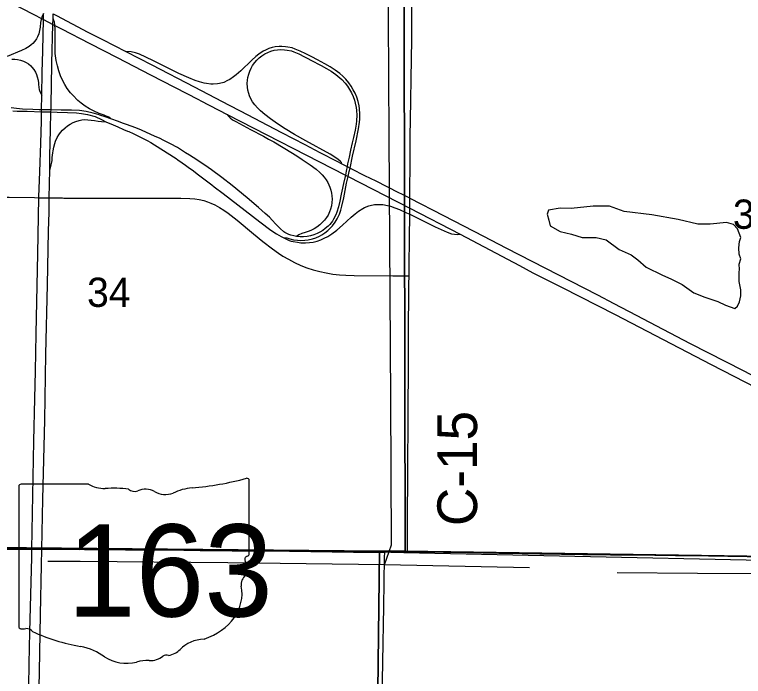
# Model space of a CAD drawing. Extents: x 1443599 to 1910620, y 1028088 to 1361369.
# Drawn here: x 1704340 to 1709845, y 1280955 to 1285952 of the extents above; entities that cross this region are included whole.
import ezdxf

# ---------------------------------------------------------------- set-up
doc = ezdxf.new("R2010")
doc.units = 0
for name, color, linetype in [('GM_X_County_Road', 7, 'Continuous'), ('GM_X_County_Road_Text', 7, 'Continuous'), ('GM_X_Interchange_Ramps', 7, 'Continuous'), ('GM_X_Interstate_Route', 7, 'Continuous'), ('GM_X_Minor_Lake', 7, 'Continuous'), ('GM_X_Minor_River', 7, 'Continuous'), ('GM_X_Section', 7, 'Continuous'), ('GM_X_Section_Text', 7, 'Continuous'), ('GM_X_State_Location', 7, 'Continuous'), ('GM_X_State_Route', 7, 'Continuous'), ('GM_X_State_Shield', 7, 'Continuous'), ('GM_X_Township', 7, 'Continuous'), ('GM_X_Township_Road', 7, 'Continuous')]:
    doc.layers.add(name, color=color, linetype=linetype)

msp = doc.modelspace()

# ---------------------------------------------------------------- linework, layer by layer
at = {"layer": 'GM_X_County_Road'}
for points in [[(1707320.1, 1283979.8), (1707320.9, 1284023), (1707322.8, 1284295.3), (1707324.7, 1284412.2), (1707325, 1284444.7), (1707325.5, 1284490.6), (1707325.9, 1284538.1), (1707326, 1284566.8), (1707326.3, 1284658.9), (1707326.9, 1284790.8), (1707328.4, 1284918.8), (1707327.8, 1285036.9), (1707330.1, 1285154.9), (1707338.3, 1285617.9), (1707341.1, 1285762.3), (1707340.5, 1285831.4), (1707341.3, 1285985.6), (1707340.9, 1286284.1), (1707339.1, 1286553.7), (1707335.6, 1286964.1), (1707335.9, 1287148.4), (1707333.8, 1287224.6)], [(1707309, 1281895.2), (1707308.9, 1281948.1), (1707308.5, 1282171.3), (1707309.4, 1282453.7), (1707312.1, 1282972.4), (1707314.5, 1283277.7), (1707315.4, 1283510.9), (1707319, 1283918), (1707320.1, 1283979.8)], [(1707074.2, 1278295.7), (1707075.9, 1278425), (1707077.2, 1278543.2), (1707080.3, 1278674.4), (1707082.8, 1278799.2), (1707086.3, 1278992.8), (1707090.5, 1279179.9), (1707092.5, 1279347.3), (1707095.7, 1279501.5), (1707102.9, 1279892.2), (1707108.9, 1280276.2), (1707110.2, 1280384.6), (1707117.4, 1280788.3), (1707122.6, 1281064), (1707124.2, 1281205.2), (1707126.3, 1281346.3), (1707128.7, 1281480.9), (1707135.3, 1281851.9), (1707136.1, 1281894.6)]]:
    msp.add_lwpolyline(points, dxfattribs=at)
at = {"layer": 'GM_X_Interchange_Ramps'}
for points in [[(1704559.6, 1285961.1), (1704552.9, 1285948.6), (1704547.2, 1285936), (1704542.9, 1285922.5), (1704540.3, 1285914), (1704537.1, 1285893.2), (1704533.8, 1285857.2), (1704529.5, 1285831.3), (1704522.7, 1285806), (1704514.3, 1285784.5), (1704506.9, 1285770), (1704494.3, 1285750.8), (1704479, 1285733.7), (1704466.9, 1285722.7), (1704451.2, 1285710.8), (1704425.6, 1285695.9), (1704392.9, 1285680.8), (1704283.3, 1285635.7)], [(1705067.6, 1285165.7), (1705063.9, 1285170.3), (1705059.9, 1285173.7), (1705054.6, 1285176.8), (1705032.3, 1285186.4), (1705016.9, 1285192.1), (1704979.8, 1285205.1), (1704940.7, 1285221.8), (1704906, 1285240.4), (1704872.9, 1285261.5), (1704844.1, 1285283.2), (1704819.1, 1285304.5), (1704779.3, 1285343.6), (1704764, 1285360.7), (1704738.7, 1285394.9), (1704719.5, 1285425.4), (1704705.4, 1285451.3), (1704687.7, 1285490), (1704674.8, 1285527.1), (1704664.2, 1285564.9), (1704655.2, 1285606.6), (1704648.1, 1285658.6), (1704645.9, 1285688), (1704646, 1285846.7), (1704645.5, 1285869.6), (1704645.4, 1285874.4), (1704642.2, 1285894.6), (1704637.8, 1285908.4), (1704630.8, 1285922.9)], [(1706812.2, 1284825.4), (1706808.9, 1284835.8), (1706802.8, 1284843.6), (1706781.1, 1284861.8), (1706724, 1284898.3), (1706539.5, 1284998.9), (1706454, 1285047.8), (1706384, 1285090.6), (1706326.2, 1285128.3), (1706272.3, 1285165.8), (1706230.3, 1285197.5), (1706197.7, 1285225.2), (1706174.3, 1285248.2), (1706155, 1285270.5), (1706137.8, 1285294.6), (1706127.8, 1285311.5), (1706115.3, 1285338.3), (1706108.8, 1285356.9), (1706102.3, 1285382.3), (1706099, 1285405.1), (1706097.7, 1285431.3), (1706099.3, 1285457.5), (1706102.1, 1285477), (1706108.5, 1285502.5), (1706116.1, 1285524.2), (1706127.1, 1285548.1), (1706138.6, 1285568), (1706153.8, 1285589.5), (1706171.2, 1285609.2), (1706187.9, 1285625.1), (1706208.7, 1285641.1), (1706230.9, 1285655.1), (1706254.4, 1285667), (1706275.9, 1285675.2), (1706301.1, 1285682.4), (1706327, 1285686.5), (1706349.9, 1285688.5), (1706379.4, 1285687.1), (1706398.9, 1285684.7), (1706430.9, 1285677.4), (1706449.6, 1285671.3), (1706486.2, 1285656.4), (1706530.3, 1285634.5), (1706602.7, 1285595.7), (1706631.9, 1285580.5), (1706654.8, 1285567.7), (1706695.2, 1285545.7), (1706731.8, 1285523.8), (1706766.7, 1285499.1), (1706797.3, 1285474.3), (1706811.8, 1285461), (1706836.2, 1285434.3), (1706854.4, 1285411), (1706870.9, 1285386.6), (1706884.8, 1285360.6), (1706896.9, 1285333.6), (1706906.8, 1285305.8), (1706912.9, 1285283.6), (1706919.5, 1285251.5), (1706922.4, 1285228.7), (1706924.6, 1285192.6), (1706922.3, 1285150.2), (1706919.4, 1285124.1), (1706911.8, 1285078.8), (1706900, 1285024.3), (1706890.5, 1284982.7), (1706878.4, 1284928.2), (1706867.3, 1284876.9), (1706856.1, 1284825.6), (1706851.9, 1284805), (1706844.8, 1284770.9), (1706838.5, 1284740.6), (1706825.2, 1284677.7), (1706812.9, 1284620), (1706808.1, 1284597.5), (1706796.6, 1284542.9), (1706786.6, 1284501.3), (1706773.9, 1284460.4), (1706765.9, 1284439.2), (1706749.1, 1284407.1), (1706740.6, 1284393.3), (1706720.4, 1284367.4), (1706709.3, 1284355.5), (1706687.1, 1284336), (1706668.6, 1284322.5), (1706646.2, 1284308.8), (1706625.6, 1284298.6), (1706601.1, 1284289.1), (1706575.8, 1284281.7), (1706550, 1284276.7), (1706523.8, 1284274.1), (1706497.5, 1284274), (1706474.5, 1284276), (1706470.1, 1284276.8), (1706448.8, 1284280.8), (1706426.5, 1284286.9), (1706411.3, 1284292.8), (1706381.9, 1284307.3), (1706373.9, 1284312.8), (1706346.3, 1284336), (1706314.6, 1284369.3), (1706286, 1284401.1), (1706265.4, 1284422.3), (1706232.3, 1284451.5), (1706181.8, 1284496.1), (1706096.3, 1284567.9), (1705982.7, 1284662.2), (1705904.7, 1284722.4), (1705828.5, 1284779.5), (1705777.3, 1284815), (1705689.2, 1284872.2), (1705661.5, 1284889.9), (1705631.2, 1284909.5), (1705569.9, 1284947.6), (1705518.5, 1284976.7), (1705462.8, 1285004.7), (1705439, 1285016), (1705397.3, 1285035.2), (1705337.4, 1285062), (1705298.1, 1285078.8), (1705255.5, 1285096.1), (1705185, 1285123.1), (1705163.5, 1285131.1), (1705117.3, 1285148.2), (1705074, 1285163.6), (1705067.6, 1285165.7), (1705024.3, 1285180.3), (1704983.5, 1285192.7), (1704971, 1285196.6), (1704933.2, 1285207.7), (1704882.2, 1285219.8), (1704830.2, 1285226.9), (1704771.2, 1285230.3), (1704692.4, 1285231.5), (1704615.9, 1285232.2), (1704597.2, 1285232.4), (1704544.7, 1285233.6), (1704525, 1285234.1), (1704479, 1285235.5), (1704400.4, 1285239.1), (1704354.5, 1285242.5), (1704315.4, 1285247.3)], [(1706369.2, 1284268.4), (1706396, 1284265.8), (1706418.4, 1284258.7), (1706447.3, 1284252.4), (1706476.6, 1284248.5), (1706502.8, 1284247.5), (1706532.3, 1284248.9), (1706558.4, 1284252.4), (1706590.4, 1284259.6), (1706615.5, 1284267.5), (1706642.6, 1284279.2), (1706659.9, 1284288.4), (1706684.7, 1284304.6), (1706705.2, 1284320.8), (1706724.5, 1284338.7), (1706741.9, 1284358.3), (1706761.4, 1284384.6), (1706777.2, 1284409.6), (1706793.5, 1284445.3), (1706804.1, 1284476.2), (1706812, 1284504.6), (1706826.1, 1284568.8), (1706848.3, 1284678.2), (1706859.6, 1284729.8), (1706868, 1284767.9), (1706873.8, 1284793.8), (1706893.8, 1284883.2), (1706919.2, 1284998.5), (1706937.7, 1285088.6), (1706945.8, 1285140.5), (1706947.8, 1285163.3), (1706948.9, 1285202.5), (1706945.9, 1285241.8), (1706942.2, 1285264.4), (1706934.8, 1285296.3), (1706924.6, 1285327.5), (1706912.1, 1285357.9), (1706898.8, 1285384.3), (1706881.9, 1285412.4), (1706864.8, 1285436.5), (1706841.9, 1285464.3), (1706818.6, 1285487.4), (1706796.4, 1285506.8), (1706762.3, 1285532.6), (1706723.6, 1285557.3), (1706683.8, 1285580.2), (1706628.8, 1285609.8), (1706585.2, 1285632.6), (1706541.4, 1285655.3), (1706497.1, 1285676.9), (1706460.5, 1285691.8), (1706435.7, 1285700), (1706403.6, 1285707.3), (1706387.5, 1285709.7), (1706358, 1285711.6), (1706338.4, 1285711.2), (1706309, 1285708.1), (1706286.6, 1285703.1), (1706261.5, 1285695.6), (1706234.5, 1285683.8), (1706216.9, 1285674.9), (1706184.2, 1285653.1), (1706163.7, 1285636.8), (1706131.8, 1285608.4), (1706049.4, 1285528), (1706015, 1285497.4), (1705994.3, 1285481.3), (1705966.9, 1285463.2), (1705949.5, 1285453.9), (1705919.7, 1285440.6), (1705887.9, 1285432.1), (1705871.9, 1285429), (1705839.3, 1285427), (1705822.9, 1285427.2), (1705790.4, 1285430.9), (1705771.1, 1285434.5), (1705736.1, 1285443.9), (1705705.1, 1285454.4), (1705656.3, 1285473.9), (1705581.5, 1285508.1), (1705469.7, 1285563.2), (1705384.2, 1285605.1), (1705283.5, 1285654), (1705254.6, 1285663.9), (1705221.6, 1285670.8), (1705180.4, 1285673.5)], [(1704320.6, 1285615.1), (1704343.6, 1285615.4), (1704363.2, 1285613.3), (1704385.7, 1285608.4), (1704407.5, 1285601.2), (1704428.1, 1285590.7), (1704444.5, 1285579.9), (1704462.4, 1285565.5), (1704471.5, 1285556.1), (1704485.6, 1285537.9), (1704497.8, 1285518.5), (1704506.5, 1285500.7), (1704512.3, 1285481.9), (1704517.8, 1285456.2), (1704520.8, 1285433.4), (1704521.3, 1285426.9), (1704524.3, 1285401.4), (1704526.8, 1285387.8), (1704532.2, 1285372.4), (1704546.4, 1285342.8)], [(1704326.3, 1285226.3), (1704359.1, 1285223.8), (1704434.7, 1285221.8), (1704544.4, 1285218.8), (1704615.5, 1285217.2), (1704661.3, 1285216.2), (1704740.1, 1285213.5), (1704808.7, 1285209.7), (1704846, 1285206.2), (1704891.2, 1285198.4), (1704948.5, 1285181.9), (1704997.2, 1285161.1), (1705029.3, 1285142.9), (1705086, 1285118.8), (1705120.8, 1285104.1), (1705163.9, 1285085.8), (1705193.9, 1285072.7), (1705202.8, 1285068.6), (1705235.9, 1285054.4), (1705271.3, 1285037.3), (1705306.6, 1285020.2), (1705341.4, 1285001.8), (1705370.3, 1284986.6), (1705398.4, 1284969.9), (1705559.9, 1284864.4), (1705574.1, 1284854.7), (1705605.8, 1284832.4), (1705630.2, 1284815.3), (1705652.2, 1284799.6), (1705691, 1284771.9), (1705707.9, 1284759.3), (1705729.9, 1284742.9), (1705778.8, 1284705.7), (1705829.7, 1284666.1), (1705847.9, 1284652.7), (1705915.7, 1284601.8), (1706192.3, 1284387.7), (1706276.5, 1284325.3), (1706319.6, 1284296), (1706353.1, 1284276.2), (1706369.2, 1284268.4), (1706379.2, 1284263.5), (1706398.8, 1284253.3), (1706415.2, 1284246.4), (1706429, 1284242), (1706444, 1284238.9), (1706476.7, 1284233.3), (1706503.1, 1284230.1), (1706537.3, 1284228.2), (1706566.7, 1284230.4), (1706595.9, 1284235.2), (1706624.6, 1284242.3), (1706652.6, 1284251.8), (1706679.7, 1284263.5), (1706705.8, 1284277.2), (1706736.5, 1284296.3), (1706773.1, 1284324), (1706817.4, 1284363.1), (1706882.7, 1284423.3), (1706912.8, 1284448.8), (1706939, 1284468.6), (1706969.8, 1284487.5), (1706984.3, 1284495), (1707014.8, 1284507.1), (1707027.2, 1284510.9), (1707059.4, 1284517.3), (1707072.4, 1284518.9), (1707108.4, 1284518.8), (1707121.5, 1284517.9), (1707156.9, 1284511.5), (1707179.1, 1284505.8), (1707213.6, 1284494.3), (1707247, 1284481.1), (1707300.9, 1284456.5), (1707325, 1284444.7), (1707516.1, 1284350.7), (1707607.8, 1284310.3), (1707640.1, 1284297.2), (1707662.2, 1284293.3), (1707682.5, 1284291.6), (1707706.4, 1284295)], [(1705945.5, 1285199.1), (1705954.9, 1285186.4), (1705969.6, 1285171.6), (1705987, 1285158.6), (1706011.6, 1285144.3), (1706121.6, 1285085.5), (1706220.1, 1285033.2), (1706257.6, 1285012.8), (1706297.6, 1284990.3), (1706368.5, 1284949.1), (1706438.7, 1284906.6), (1706480.3, 1284880.3), (1706513.3, 1284858.7), (1706572.9, 1284818), (1706617.6, 1284784.6), (1706644.9, 1284761.1), (1706663.4, 1284742.3), (1706678.3, 1284724.9), (1706693.8, 1284703.8), (1706705.9, 1284684.3), (1706714.6, 1284666.7), (1706722, 1284648.4), (1706729.1, 1284626.6), (1706734.2, 1284604.2), (1706737, 1284584.7), (1706738.3, 1284558.5), (1706736.9, 1284532.3), (1706733.5, 1284509.5), (1706727.1, 1284484.1), (1706719.4, 1284462.5), (1706708.2, 1284438.7), (1706696.1, 1284419.2), (1706682.3, 1284400.9), (1706664.6, 1284381.5), (1706645.2, 1284363.7), (1706624.3, 1284347.9), (1706602, 1284333.8), (1706578.6, 1284322), (1706557.2, 1284313.8), (1706535.1, 1284307.6), (1706509, 1284298.8), (1706488.1, 1284288.4), (1706470.1, 1284276.8)], [(1704605.9, 1284780.1), (1704617.2, 1284817.3), (1704621.5, 1284837.6), (1704623.8, 1284850.9), (1704625, 1284872.2), (1704629, 1284908), (1704631.5, 1284924.3), (1704636.1, 1284950.1), (1704643.5, 1284978.7), (1704650, 1284997.1), (1704662.1, 1285023.9), (1704674.1, 1285043.4), (1704687.5, 1285061.9), (1704702.8, 1285079), (1704721.6, 1285097.3), (1704739.5, 1285111.6), (1704761.4, 1285126.1), (1704781.8, 1285136.6), (1704802.9, 1285145.3), (1704827.9, 1285153), (1704847.2, 1285156.7), (1704870, 1285159.1), (1704892.9, 1285158.6), (1704919, 1285155.7), (1704944.2, 1285151.5), (1704972.8, 1285147.9), (1704998, 1285144.6), (1705029.3, 1285142.9)]]:
    msp.add_lwpolyline(points, dxfattribs=at)
at = {"layer": 'GM_X_Interstate_Route'}
for points in [[(1703514.6, 1286455.6), (1703649.7, 1286386.5), (1703725.6, 1286347.3), (1703804.2, 1286306.5), (1703888.7, 1286262.6), (1703958.5, 1286226.1), (1704133.1, 1286135.1), (1704299, 1286048.5), (1704485.4, 1285952.3)], [(1704485.4, 1285952.3), (1704542.9, 1285922.5), (1704558.5, 1285914.5), (1704629.5, 1285877.8), (1704645.5, 1285869.6), (1704695.6, 1285843.7), (1704908.9, 1285734.5), (1705116, 1285627.6), (1705366.5, 1285497.5), (1705729.3, 1285310.1)], [(1704630.8, 1285922.9), (1704631.5, 1285958.5)], [(1704631.5, 1285958.5), (1704656.1, 1285945.7), (1704894.5, 1285820.5), (1705005.3, 1285763.3), (1705180.4, 1285673.5), (1705376.3, 1285573), (1705697.1, 1285407.5), (1705962, 1285269.5), (1706043.3, 1285226.6), (1706357.6, 1285062.9), (1706531.9, 1284971.2), (1706645.2, 1284911.8), (1706773.5, 1284845.2), (1706812.2, 1284825.4), (1706851.9, 1284805), (1706873.8, 1284793.8), (1706884.5, 1284788.2), (1706984.2, 1284738.1), (1707069.7, 1284696.6), (1707151.6, 1284655), (1707245.2, 1284607.4), (1707256.9, 1284601.5), (1707306.8, 1284576.8), (1707326, 1284566.8), (1707580.6, 1284434.6), (1707880.9, 1284279), (1708050.2, 1284191.9), (1708741.9, 1283835.9), (1708867.3, 1283771), (1709035.7, 1283682.3), (1709236.1, 1283576.8), (1709443.3, 1283469.7), (1709843.4, 1283264.5), (1710175.5, 1283092)], [(1705729.3, 1285310.1), (1705746.2, 1285301.4), (1705945.5, 1285199.1), (1706838.5, 1284740.6), (1706859.6, 1284729.8), (1707325.5, 1284490.6), (1707706.4, 1284295), (1708153.8, 1284057.3), (1708255.6, 1284003.2), (1708475.3, 1283891.8), (1708875.7, 1283686.8), (1709601.5, 1283310.8), (1710027.1, 1283090.5), (1710560.6, 1282814.1), (1710811.5, 1282684.9), (1711004.2, 1282585.9), (1711357.1, 1282403.6), (1711678, 1282238.1), (1711954.8, 1282094.3), (1712053.3, 1282042.7)]]:
    msp.add_lwpolyline(points, dxfattribs=at)
at = {"layer": 'GM_X_Minor_Lake'}
msp.add_line((1709816.1, 1284026.9), (1709814.1, 1284068.4), dxfattribs=at)
msp.add_lwpolyline([(1709814.1, 1284068.4), (1709824.3, 1284108.4), (1709812.6, 1284144.5), (1709810.9, 1284190.6), (1709815.2, 1284238.6), (1709825.4, 1284268.6), (1709799.9, 1284334.9), (1709770.2, 1284367.1), (1709718.3, 1284381.5), (1709594.5, 1284370.3), (1709500.6, 1284370.9), (1709351.1, 1284405.9), (1709153.6, 1284441.3), (1708944.1, 1284466.7), (1708832.6, 1284505.5), (1708710.8, 1284506.3), (1708542.9, 1284487.3), (1708461.1, 1284491.9), (1708373.1, 1284476.4), (1708362.9, 1284444.5), (1708374.6, 1284400.3), (1708384.3, 1284358.2), (1708459.9, 1284315.6), (1708545.6, 1284295), (1708627.3, 1284268.4), (1708733.1, 1284269.8), (1708808.9, 1284251.2), (1708906.3, 1284178.5), (1708997.8, 1284137.8), (1709047.5, 1284099.4), (1709111, 1284044.9), (1709234.4, 1283984), (1709296.2, 1283957.6), (1709383.7, 1283915), (1709471.2, 1283852.3), (1709554.8, 1283819.7), (1709652.4, 1283787), (1709710.2, 1283758.6), (1709779.9, 1283734.1), (1709799.9, 1283750), (1709816.2, 1283783.9), (1709826.4, 1283829.9), (1709824.8, 1283874), (1709813.2, 1283936.2), (1709813.7, 1284006.3), (1709816.1, 1284026.9)], dxfattribs=at)
at = {"layer": 'GM_X_Minor_River'}
for points in [[(1707133.5, 1281799), (1707187.8, 1281948.4), (1707181.3, 1283048.3), (1707170.7, 1285033.8), (1707162, 1286380.2), (1707163.1, 1287335.8), (1707166.5, 1289192.9), (1707196, 1290469.2)], [(1708229.7, 1281775.3), (1707133.5, 1281799), (1705951.3, 1281812.1), (1704836.9, 1281824), (1704591.2, 1281824)], [(1717732.9, 1281745.8), (1716690.1, 1281738.7), (1715509.5, 1281733.7), (1714309, 1281727.1), (1713292.3, 1281725.5), (1712121.9, 1281728.5), (1710625.8, 1281728.6), (1709497.4, 1281732.8), (1708892.2, 1281736.6)]]:
    msp.add_lwpolyline(points, dxfattribs=at)
at = {"layer": 'GM_X_Section'}
for points in [[(1707280.6, 1287200.6), (1707289.8, 1281901.5), (1707095.6, 1281901.6), (1702027.3, 1281948.1), (1702057.9, 1287230.7)], [(1712579, 1287137.7), (1712591.9, 1281818.5), (1712453.9, 1281826), (1707289.8, 1281901.5), (1707280.6, 1287200.6)], [(1701841.2, 1281948.1), (1702027.3, 1281948.1), (1707095.6, 1281901.6), (1707037.6, 1277052.4), (1701757.8, 1277006.7)], [(1707095.6, 1281901.6), (1707289.8, 1281901.5), (1712453.9, 1281826), (1712375, 1276918), (1708095.7, 1277036.1), (1707037.6, 1277052.4)]]:
    msp.add_lwpolyline(points, close=True, dxfattribs=at)
at = {"layer": 'GM_X_State_Route'}
for points in [[(1704442.1, 1280538.1), (1704451.5, 1281050.2), (1704456.9, 1281293.1), (1704470, 1281854.3), (1704471.2, 1281916.9), (1704486.9, 1282730.8), (1704494.1, 1283052.4), (1704498.2, 1283259.2), (1704504.2, 1283541.5), (1704516.8, 1284148.7), (1704523.8, 1284569.8), (1704523.9, 1284575.4), (1704531.2, 1284765.6), (1704539.4, 1284982.1), (1704543.2, 1285146.3), (1704544.4, 1285218.8), (1704544.7, 1285233.6), (1704546.4, 1285342.8), (1704549.2, 1285513.9), (1704553.2, 1285677.9), (1704558.5, 1285914.5), (1704559.6, 1285961.1)], [(1704521.9, 1280638.6), (1704529.3, 1280993.1), (1704536.6, 1281423.2), (1704544.9, 1281794), (1704547.2, 1281916.4), (1704554.4, 1282293), (1704568.3, 1282890.3), (1704576.3, 1283389.3), (1704588.5, 1283911.2), (1704597.1, 1284318.2), (1704600.9, 1284459.3), (1704602.6, 1284568.9), (1704605.9, 1284780.1), (1704607.6, 1284886.1), (1704611.6, 1285083.1), (1704615.5, 1285217.2), (1704615.9, 1285232.2), (1704617.4, 1285283.2), (1704619.6, 1285411.2), (1704620.8, 1285585.2), (1704629.5, 1285877.8), (1704630.8, 1285922.9)], [(1701274.9, 1281934.3), (1701550.7, 1281934), (1701777.2, 1281931.8), (1701837.2, 1281932.2), (1701902, 1281932.7), (1701987.3, 1281932.4), (1702033.2, 1281931.9), (1702256.4, 1281929.4), (1702456.8, 1281928.8), (1702856.3, 1281925.2), (1703076.3, 1281923.8), (1703204.2, 1281923.3), (1703443.9, 1281923.3), (1703653.9, 1281920.6), (1703851, 1281918.8), (1704024.9, 1281919.5), (1704251.4, 1281916.4), (1704356.5, 1281917.1), (1704435.2, 1281917.2), (1704471.2, 1281916.9), (1704530.4, 1281916.4), (1704547.2, 1281916.4)], [(1704547.2, 1281916.4), (1704615.8, 1281916.1), (1704773.3, 1281915.9), (1704869.5, 1281914.5)], [(1704869.5, 1281914.5), (1704904.6, 1281914), (1705177.1, 1281911.2), (1705619.9, 1281908.3), (1705741.3, 1281906.6), (1705856.2, 1281905.2), (1705984.3, 1281903.3), (1706417.6, 1281899.8), (1706900.2, 1281894.5), (1707067.6, 1281893.9), (1707136.1, 1281894.6), (1707195.7, 1281895.3), (1707309, 1281895.2)], [(1707309, 1281895.2), (1707402.5, 1281895.2), (1707756.9, 1281889.9), (1707996.6, 1281886.7), (1708173.8, 1281883.3), (1708308.4, 1281881.5), (1708633.4, 1281876), (1708840.3, 1281874.3), (1709175.1, 1281871), (1709332.6, 1281868.8), (1709434.3, 1281867.5), (1709582, 1281865.2), (1709874.2, 1281860.9), (1710107.3, 1281858.7), (1710209, 1281856.8), (1710391.4, 1281856.3), (1710412.7, 1281856.2), (1710547.2, 1281856.1), (1710790.1, 1281853.5), (1710977.2, 1281849.9), (1711246, 1281850.1)]]:
    msp.add_lwpolyline(points, dxfattribs=at)
at = {"layer": 'GM_X_State_Shield'}
for p, q in [((1706113, 1281880.9), (1706113, 1282433.6)), ((1704372.8, 1282389.2), (1704372.8, 1281332.6)), ((1704899.6, 1282407.4), (1704389.9, 1282407.4)), ((1706112.8, 1281881), (1706113, 1281880.9))]:
    msp.add_line(p, q, dxfattribs=at)
for centre, major_axis, start_param, end_param in [((1705493.1, 1283848), (1845.5, 0), 4.814394, 5.042369), ((1706093.7, 1282435.9), (19.4, 0), 6.141152, 7.989035), ((1704392.7, 1282391.5), (20.2, 0), 1.712693, 3.28349), ((1705020.9, 1282530.1), (195.5, 0), 4.042523, 4.731795), ((1705085.8, 1281814.2), (702, 0), 1.404758, 1.657858), ((1705245.1, 1282397), (56.4, 0), 3.836095, 5.185415), ((1705327.9, 1282274.8), (117.3, 0), 0.950623, 2.079405), ((1705728.5, 1282084.7), (371.3, 0), 1.699011, 2.107814), ((1705479.3, 1282442.3), (141.1, 0), 4.081561, 5.145723), ((1706092.3, 1281878.7), (20.7, 0), 5.05454, 6.418171), ((1706108.5, 1281840.3), (30, 0), 1.883978, 3.671073), ((1705917.8, 1281770.4), (180, 0), 5.934695, 6.695948), ((1706182.4, 1281649.5), (130.9, 0), 2.387724, 3.262537), ((1705596.5, 1281579.2), (461.6, 0), 5.101752, 6.440018), ((1704392.9, 1281330.3), (20.3, 0), 3.00124, 4.508301), ((1704396, 1281438.4), (155.2, 0), 4.665946, 4.897461), ((1704427.8, 1281271.6), (56, 0), 0.519207, 1.627899), ((1705134.4, 1282221), (1332.7, 0), 4.195997, 4.488961), ((1705791.1, 1281035.9), (252.8, 0), 1.647645, 2.488434), ((1704737, 1280857.9), (417, 0), 0.823519, 1.323587), ((1705470.8, 1281230.2), (149.1, 0), 4.937069, 5.64225), ((1705188, 1281266.4), (264.6, 0), 4.026481, 4.996735), ((1705360.2, 1281187.3), (141, 0), 4.691044, 5.507374), ((1705487.7, 1281084.9), (39.7, 0), 1.147584, 2.315152), ((1705340.9, 1280901.1), (217.4, 0), 1.495662, 1.94098)]:
    msp.add_ellipse(centre, major_axis=major_axis, ratio=0.8, start_param=start_param, end_param=end_param, dxfattribs=at)
at = {"layer": 'GM_X_Township'}
msp.add_lwpolyline([(1711274.4, 1281801.8), (1707280.3, 1281888.7), (1707082.3, 1281892.8), (1704500, 1281916.6), (1702022.6, 1281934.2), (1701824.6, 1281934.3), (1696754.7, 1281933.6)], dxfattribs=at)
msp.add_lwpolyline([(1711274.4, 1281801.8), (1707280.3, 1281888.7), (1707082.3, 1281892.8), (1704500, 1281916.6), (1702022.6, 1281934.2), (1701824.6, 1281934.3), (1696754.7, 1281933.6)], dxfattribs=at)
at = {"layer": 'GM_X_Township_Road'}
for points in [[(1704238.5, 1284572.9), (1704299.4, 1284572.5), (1704490.1, 1284570.1), (1704523.8, 1284569.8)], [(1704523.8, 1284569.8), (1704564.9, 1284569.5), (1704602.6, 1284568.9)], [(1704602.6, 1284568.9), (1704702.6, 1284567.5), (1704713.6, 1284567.4)], [(1704713.6, 1284567.4), (1704863.5, 1284566.2), (1705083.4, 1284566.9), (1705359.1, 1284565.6), (1705496.9, 1284566.6), (1705595.5, 1284566.3), (1705664.6, 1284564), (1705700.9, 1284560.9), (1705733.6, 1284555.8), (1705769.2, 1284547.6), (1705797.8, 1284539.2), (1705822.6, 1284529.6), (1705852.7, 1284515.4), (1705887.4, 1284496.3), (1705920.9, 1284475), (1705953.1, 1284451.9), (1706020.4, 1284399.1), (1706144.9, 1284297.3), (1706216.4, 1284239.5), (1706288.8, 1284183.3), (1706334, 1284150.7), (1706366.7, 1284129.4), (1706409.1, 1284104.8), (1706455.5, 1284080.7), (1706502.9, 1284058.7), (1706548.5, 1284040.9), (1706595, 1284025.6), (1706645.5, 1284012.1), (1706693.4, 1284001.7), (1706744.9, 1283993.1), (1706793.6, 1283987.4), (1706842.5, 1283984.2), (1706904.7, 1283982.8), (1707196.7, 1283979.1), (1707288.6, 1283979.6), (1707320.1, 1283979.8)]]:
    msp.add_lwpolyline(points, dxfattribs=at)

# ---------------------------------------------------------------- texts
at = {"layer": 'GM_X_County_Road_Text'}
msp.add_text('C-15', height=300, rotation=90, dxfattribs=at).set_placement((1707833.6, 1282090.4))
at = {"layer": 'GM_X_Section_Text'}
for s, p in [('35', (1709765.3, 1284334.7)), ('34', (1704887.9, 1283745.1))]:
    msp.add_text(s, height=221, rotation=0, dxfattribs=at).set_placement(p)
at = {"layer": 'GM_X_State_Location'}
for s in ['r', 's']:
    msp.add_text(s, height=1, dxfattribs=at).set_placement((1705223.3, 1281790.7))
msp.add_text('163', height=1, rotation=0, dxfattribs=at).set_placement((1704870.3, 1281717.9))
at = {"layer": 'GM_X_State_Shield'}
msp.add_text('163', height=696.1, dxfattribs=at).set_placement((1704737.6, 1281407.1))

doc.saveas('drawing.dxf')
